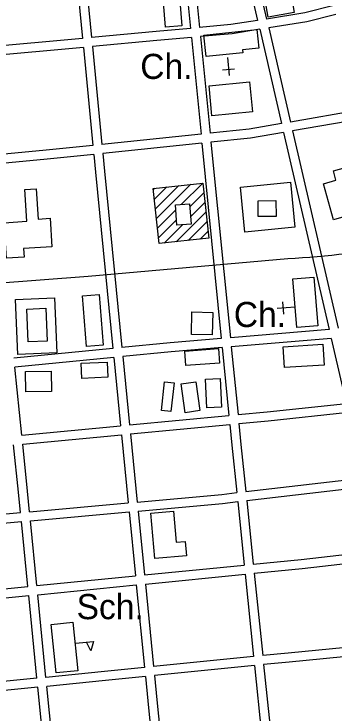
# Model space of a CAD drawing. Extents: x 3651524 to 3689615, y 505651 to 531377.
# Drawn here: x 3671641 to 3672698, y 519492 to 521805 of the extents above; entities that cross this region are included whole.
import ezdxf

# ---------------------------------------------------------------- set-up
doc = ezdxf.new("R2010")
doc.units = 0
for name, color, linetype in [('V-BLDG-IDEN', 7, 'Continuous'), ('V-BLDG-OTLN', 7, 'Continuous'), ('V-ROAD-CNTR', 7, 'Continuous'), ('V-SITE-OTLN', 7, 'Continuous'), ('V-SITE-OTLN-IDEN', 7, 'Continuous')]:
    doc.layers.add(name, color=color, linetype=linetype)

msp = doc.modelspace()

# ---------------------------------------------------------------- linework, layer by layer
at = {"layer": 'V-BLDG-OTLN'}
for p, q in [((3672104.83, 521193), (3672145.8, 521233.97)), ((3672108.261, 521161.076), (3672185.414, 521238.227)), ((3672111.693, 521129.152), (3672225.027, 521242.486)), ((3672193.601, 521175.705), (3672264.64, 521246.744)), ((3672101.398, 521224.923), (3672106.186, 521229.712)), ((3672221.602, 521168.351), (3672268.072, 521214.821)), ((3672224.116, 521135.509), (3672271.503, 521182.898)), ((3672115.124, 521097.228), (3672175.582, 521157.686)), ((3672176.833, 521052.871), (3672274.935, 521150.974)), ((3672118.556, 521065.305), (3672178.095, 521124.844)), ((3672216.447, 521057.129), (3672278.367, 521119.051)), ((3672137.219, 521048.613), (3672197.721, 521109.114)), ((3672256.059, 521061.388), (3672281.799, 521087.127)), ((3671843.475, 519726.806), (3671903.229, 519732.238))]:
    msp.add_line(p, q, dxfattribs=at)
for points in [[(3672544.115, 521941.961), (3672567.012, 521810.471), (3672480.243, 521795.361), (3672457.346, 521926.851)], [(3672189.203, 521847.636), (3672195.959, 521766.183), (3672141.45, 521761.662), (3672134.695, 521843.115)], [(3672428.584, 521481.863), (3672294.859, 521469.139), (3672285.457, 521567.947), (3672419.182, 521580.671)], [(3672803.486, 521316.781), (3672849.292, 521153.723), (3672780.516, 521134.403), (3672776.764, 521147.761), (3672696.716, 521125.277), (3672663.273, 521244.342), (3672704.851, 521256.02), (3672696.245, 521286.662)], [(3672264.64, 521246.744), (3672284.24, 521064.417), (3672120.543, 521046.82), (3672100.944, 521229.148)], [(3672389.227, 521233.629), (3672554.506, 521249.498), (3672568.793, 521100.705), (3672403.514, 521084.835)], [(3671615.755, 520998.302), (3671608.396, 521115.627), (3671682.867, 521120.298), (3671676.255, 521225.722), (3671714.035, 521228.092), (3671720.321, 521127.894), (3671759.79, 521130.37), (3671765.698, 521036.185), (3671672.64, 521030.348), (3671674.419, 521001.982)], [(3672448.101, 521135.87), (3672447.42, 521188.158), (3672506.507, 521188.928), (3672507.189, 521136.641)], [(3672220.88, 521177.792), (3672225.97, 521111.276), (3672179.406, 521107.713), (3672174.316, 521174.229)], [(3671653.212, 520680.03), (3671645.589, 520862.189), (3671774.42, 520867.58), (3671782.042, 520685.421)], [(3671921.872, 520878.942), (3671935.398, 520710.75), (3671880.198, 520706.311), (3671866.673, 520874.503)], [(3671687.632, 520721.745), (3671682.71, 520830.297), (3671745.489, 520833.144), (3671750.412, 520724.592)], [(3672227.035, 520746.725), (3672228.758, 520820.856), (3672297.356, 520819.262), (3672295.633, 520745.131)], [(3672530.483, 520705.424), (3672661.372, 520714.093), (3672665.922, 520645.391), (3672535.033, 520636.722)], [(3672320.284, 520651.433), (3672209.127, 520643.304), (3672205.601, 520691.522), (3672316.758, 520699.65)], [(3671862.734, 520651.043), (3671948.797, 520654.993), (3671951.083, 520605.178), (3671865.02, 520601.229)], [(3671764.667, 520557.64), (3671679.839, 520556.541), (3671678.971, 520623.532), (3671763.799, 520624.631)], [(3672128.019, 520495.178), (3672138.59, 520590.397), (3672170.014, 520586.908), (3672159.442, 520491.689)], [(3672241.885, 520589.739), (3672255.239, 520494.736), (3672206.415, 520487.873), (3672193.061, 520582.876)], [(3672321.704, 520600.857), (3672326.672, 520506.501), (3672278.392, 520503.959), (3672273.424, 520598.315)], [(3672210.915, 520014.594), (3672105.646, 520005.679), (3672092.897, 520156.222), (3672167.882, 520162.572), (3672176.576, 520059.905), (3672206.861, 520062.469)], [(3671834.856, 519795.859), (3671851.573, 519635.359), (3671779.988, 519627.903), (3671763.27, 519788.403)], [(3671903.229, 519732.238), (3671894.441, 519701.316), (3671880.221, 519730.147)]]:
    msp.add_lwpolyline(points, close=True, dxfattribs=at)
at = {"layer": 'V-ROAD-CNTR'}
for points in [[(3672371.804, 522100.666), (3672410.104, 521938.586), (3672445.915, 521784.035)], [(3672401.227, 522106.602), (3672439.314, 521945.422), (3672475.626, 521788.71)], [(3672192.379, 522077.704), (3672224.159, 521757.76)], [(3672222.197, 522081.022), (3672254.031, 521760.53)], [(3671836.601, 522041.56), (3671867.246, 521724.894)], [(3671866.455, 522044.523), (3671897.121, 521727.636)], [(3672697.359, 521833.305), (3672602.445, 521808.668), (3672475.627, 521788.71)], [(3672704.364, 521804.129), (3672608.561, 521779.262), (3672482.416, 521759.409)], [(3672445.916, 521784.034), (3672357.528, 521770.124), (3672254.031, 521760.529)], [(3672224.16, 521757.76), (3672110.461, 521747.22), (3671897.121, 521727.636)], [(3672452.704, 521754.733), (3672361.248, 521740.34), (3672256.997, 521730.677)], [(3672452.704, 521754.734), (3672524.935, 521443.003)], [(3672482.415, 521759.409), (3672554.539, 521448.14)], [(3671867.246, 521724.894), (3671538.051, 521694.673)], [(3672227.126, 521727.907), (3672113.217, 521717.347), (3671900.011, 521697.775)], [(3672227.125, 521727.908), (3672258.892, 521408.083)], [(3672256.996, 521730.678), (3672288.735, 521411.153)], [(3671870.136, 521695.033), (3671540.983, 521664.816)], [(3671870.135, 521695.033), (3671901.462, 521371.317)], [(3671900.01, 521697.776), (3671931.305, 521374.387)], [(3672780.419, 521487.336), (3672554.539, 521448.14)], [(3672524.935, 521443.003), (3672418.025, 521424.451), (3672288.736, 521411.152)], [(3672787.438, 521458.106), (3672561.321, 521418.869)], [(3672561.321, 521418.869), (3672712.241, 520767.537)], [(3672258.894, 521408.083), (3671931.305, 521374.387)], [(3672531.717, 521413.732), (3672422.129, 521394.715), (3672291.701, 521381.299)], [(3672531.717, 521413.732), (3672682.508, 520762.959)], [(3671901.462, 521371.317), (3671747.205, 521355.45), (3671573.012, 521338.646)], [(3672261.859, 521378.229), (3671934.196, 521344.526)], [(3672261.858, 521378.23), (3672325.926, 520733.234)], [(3672291.701, 521381.3), (3672355.826, 520735.727)], [(3671904.353, 521341.456), (3671750.181, 521325.598), (3671575.944, 521308.79)], [(3671904.351, 521341.457), (3671909.991, 521283.176), (3671967.657, 520700.326)], [(3671934.194, 521344.527), (3671939.849, 521286.098), (3671997.51, 520703.292)], [(3669219.02, 520708.904), (3669997.646, 520771.4), (3670760.44, 520853.334), (3671885.689, 520938.999), (3672545.405, 520997.668)], [(3672682.508, 520762.959), (3672355.828, 520735.726)], [(3672325.928, 520733.234), (3672157.336, 520719.179), (3671997.51, 520703.292)], [(3672689.35, 520733.427), (3672358.793, 520705.87)], [(3672689.35, 520733.427), (3672726.869, 520571.506), (3672739.431, 520518.673)], [(3671967.657, 520700.325), (3671640.745, 520667.829)], [(3672328.894, 520703.377), (3672160.066, 520689.303), (3672000.464, 520673.438)], [(3672328.892, 520703.378), (3672351.211, 520478.687)], [(3672358.792, 520705.871), (3672381.078, 520481.515)], [(3671970.611, 520670.471), (3671643.768, 520637.982)], [(3671970.611, 520670.472), (3671992.942, 520444.762)], [(3672000.464, 520673.438), (3672022.808, 520447.589)], [(3671666.469, 520413.845), (3671643.767, 520637.981)], [(3672381.077, 520481.514), (3672477.73, 520490.667), (3672739.431, 520518.673)], [(3672022.808, 520447.589), (3672351.211, 520478.686)], [(3672384.043, 520451.661), (3672480.74, 520460.817), (3672746.428, 520489.25)], [(3672025.761, 520417.734), (3672354.176, 520448.833)], [(3672354.176, 520448.834), (3672360.988, 520380.259), (3672377.08, 520223.738)], [(3672384.043, 520451.662), (3672390.836, 520383.275), (3672406.879, 520227.237)], [(3671666.468, 520413.846), (3671992.941, 520444.761)], [(3671669.491, 520383.998), (3671995.895, 520414.906)], [(3671995.895, 520414.907), (3672018.144, 520190.03)], [(3672025.762, 520417.735), (3672048.024, 520192.723)], [(3671662.113, 520157.942), (3671655.417, 520225.255), (3671639.625, 520381.17)], [(3671691.993, 520160.635), (3671685.267, 520228.251), (3671669.492, 520383.998)], [(3672406.878, 520227.236), (3672797.82, 520273.132)], [(3672048.023, 520192.723), (3672327.248, 520217.887), (3672377.079, 520223.738)], [(3672409.947, 520197.39), (3672731.566, 520235.149)], [(3672050.977, 520162.867), (3672330.344, 520188.045), (3672380.148, 520193.892)], [(3672380.149, 520193.892), (3672401.682, 519984.448)], [(3672409.947, 520197.391), (3672431.535, 519987.416)], [(3671691.992, 520160.636), (3672018.143, 520190.03)], [(3671342.532, 520126.964), (3671601.804, 520152.508), (3671662.112, 520157.943)], [(3671694.962, 520130.782), (3672021.097, 520160.174)], [(3672021.098, 520160.175), (3672042.021, 519948.697)], [(3672050.978, 520162.868), (3672071.874, 519951.665)], [(3671345.512, 520097.113), (3671604.622, 520122.64), (3671665.082, 520128.089)], [(3671686.444, 519913.352), (3671665.083, 520128.088)], [(3671716.297, 519916.319), (3671694.963, 520130.781)], [(3672431.534, 519987.415), (3672589.668, 520003.133), (3672752.878, 520021.141)], [(3672071.873, 519951.664), (3672401.681, 519984.447)], [(3672434.603, 519957.572), (3672592.796, 519973.297), (3672755.851, 519991.287)], [(3671716.296, 519916.32), (3672042.02, 519948.697)], [(3672074.827, 519921.81), (3672404.75, 519954.605)], [(3672404.75, 519954.605), (3672432.753, 519682.226)], [(3672434.603, 519957.573), (3672462.602, 519685.241)], [(3671719.266, 519886.467), (3672044.974, 519918.843)], [(3672044.974, 519918.843), (3672071.99, 519645.79)], [(3672074.827, 519921.811), (3672101.838, 519648.805)], [(3671366.845, 519881.584), (3671686.443, 519913.352)], [(3671369.78, 519851.728), (3671689.413, 519883.5)], [(3671716.584, 519610.363), (3671689.413, 519883.5)], [(3671746.437, 519613.315), (3671719.266, 519886.466)], [(3672783.19, 519716.74), (3672547.112, 519693.776), (3672462.602, 519685.241)], [(3672432.753, 519682.226), (3672101.838, 519648.804)], [(3672786.163, 519686.888), (3672550.072, 519663.922), (3672465.67, 519655.397)], [(3672071.99, 519645.79), (3671940.135, 519632.473), (3671746.438, 519613.316)], [(3672435.821, 519652.383), (3672104.792, 519618.95)], [(3672435.821, 519652.383), (3672459.175, 519425.232), (3672469.938, 519313.121)], [(3672465.67, 519655.397), (3672489.029, 519428.2), (3672499.794, 519316.052)], [(3672074.944, 519615.935), (3671943.119, 519602.621), (3671749.407, 519583.463)], [(3672074.943, 519615.936), (3672082.829, 519536.229), (3672108.886, 519277.655)], [(3672104.791, 519618.951), (3672112.681, 519539.209), (3672138.742, 519280.595)], [(3671716.584, 519610.363), (3671396.628, 519578.719)], [(3671719.554, 519580.511), (3671399.564, 519548.863)], [(3671753.164, 519242.62), (3671719.553, 519580.51)], [(3671783.02, 519245.56), (3671749.407, 519583.463)]]:
    msp.add_lwpolyline(points, dxfattribs=at)
msp.add_arc((3672444.931, 523317.202), 2321.709, 272.480284, 291.636839, dxfattribs=at)
at = {"layer": 'V-SITE-OTLN'}
for p, q in [((3672346.136, 521662.076), (3672351.884, 521602.352)), ((3672330.06, 521620.344), (3672369.876, 521624.176)), ((3672528.55, 520853.777), (3672531.834, 520813.912)), ((3672570.057, 520837.128), (3672510.259, 520832.203))]:
    msp.add_line(p, q, dxfattribs=at)
for points in [[(3672268.071, 521735.68), (3672442.938, 521754.309), (3672449.541, 521692.33), (3672395.798, 521686.605), (3672396.779, 521677.399), (3672275.657, 521664.492)], [(3672575.63, 520769.446), (3672562.366, 520930.526), (3672631.208, 520936.195), (3672644.472, 520775.115)]]:
    msp.add_lwpolyline(points, close=True, dxfattribs=at)

# ---------------------------------------------------------------- texts
at = {"layer": 'V-BLDG-IDEN'}
msp.add_text('Sch.', height=82.9998, dxfattribs=at).set_placement((3671847.619, 519805.56))
at = {"layer": 'V-SITE-OTLN-IDEN'}
for p in [(3672058.039, 521590.701), (3672367.218, 520770.888)]:
    msp.add_text('Ch.', height=82.9998, dxfattribs=at).set_placement(p)

doc.saveas('drawing.dxf')
